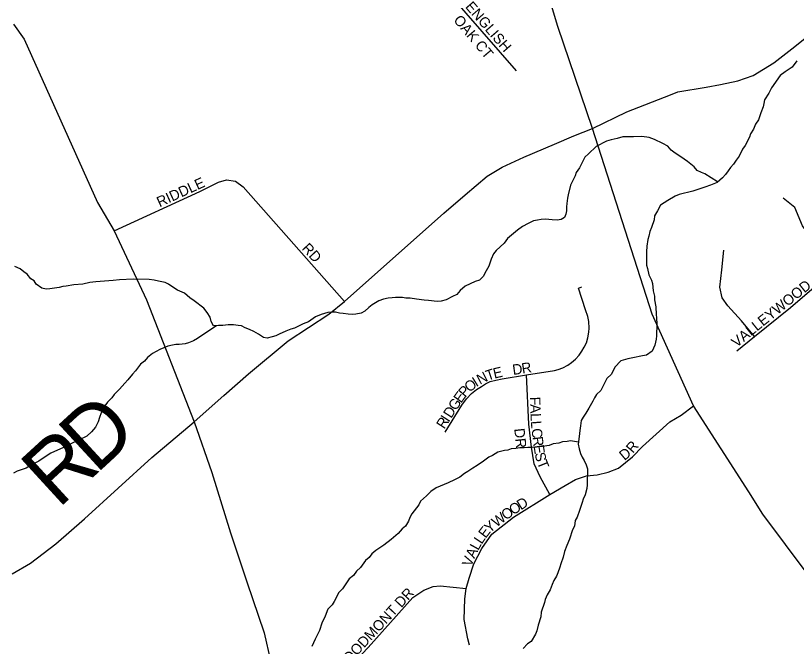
# Model space of a CAD drawing. Extents: x 1310247 to 1664935, y 235267 to 584339.
# Drawn here: x 1468683 to 1472449, y 395372 to 398414 of the extents above; entities that cross this region are included whole.
import ezdxf

# ---------------------------------------------------------------- set-up
doc = ezdxf.new("R2010")
doc.units = 0
for name, color, linetype in [('GM_X_County_Road', 7, 'Continuous'), ('GM_X_County_Road_Text', 7, 'Continuous'), ('GM_X_Minor_River', 7, 'Continuous'), ('GM_X_Township_Subdivision', 7, 'Continuous'), ('GM_X_Township_Subdivision_Text', 7, 'Continuous')]:
    doc.layers.add(name, color=color, linetype=linetype)

msp = doc.modelspace()

# ---------------------------------------------------------------- linework, layer by layer
at = {"layer": 'GM_X_County_Road'}
for points in [[(1472219, 396117.5), (1471953.4, 396532), (1471754.1, 396974), (1471465.4, 397870.3), (1471298.3, 398361.7), (1471133.6, 398907.4), (1471066.5, 399129.6), (1470991, 399286.6), (1470672.2, 399682.9), (1470422.3, 399975.9), (1470336.1, 400128.1), (1470341.8, 400286.1)], [(1468672.9, 398373.3), (1468724.5, 398300.2), (1469077.2, 397513.2), (1469158.9, 397375.9), (1469314.1, 397043.6), (1469544.4, 396454.5), (1469629.2, 396211.3), (1469719.3, 395919.6), (1469798.7, 395683.8), (1469882.3, 395437.1), (1469912.3, 395302), (1469929.5, 395231.3), (1469935.9, 395160.5), (1469933.8, 394869.1)], [(1471841.6, 398032.5), (1471877.2, 398046.4), (1472013.9, 398069), (1472083.6, 398082.4), (1472166.6, 398099.9), (1472239.9, 398126.1), (1472340.5, 398186.2), (1472441, 398264.9), (1472555.8, 398357.4)], [(1469544.4, 396454.5), (1469687.3, 396582.6), (1469806.8, 396687.1), (1469997.6, 396846.1), (1470193.1, 396974.5), (1470269, 397035.2), (1470748.9, 397461.5), (1470851.1, 397549.5), (1470958.2, 397639.7), (1471030.4, 397682.8), (1471133.7, 397731.5), (1471281.8, 397793.8), (1471375.2, 397834.8), (1471465.4, 397870.3), (1471631.3, 397950.2), (1471841.6, 398032.5)], [(1468666.3, 395721.5), (1468754.7, 395774.2), (1468877.3, 395866.5), (1469015.8, 395987.6), (1469339.1, 396282.9), (1469544.4, 396454.5)], [(1473090.9, 393731.1), (1473212.4, 394086.7), (1473316.2, 394442.4), (1473256.9, 394712.1), (1473117.6, 394937.3), (1472939.4, 395169.3), (1472821.4, 395327.3), (1472610.7, 395577.3), (1472287.8, 396010.2), (1472219, 396117.5)]]:
    msp.add_lwpolyline(points, dxfattribs=at)
at = {"layer": 'GM_X_Minor_River'}
for points in [[(1472451.8, 398195.8), (1472429.2, 398166.1), (1472394.7, 398142.6), (1472370.3, 398125), (1472329.1, 398065.4), (1472316.7, 398039.5), (1472296.1, 398007.8), (1472291.7, 397989.8), (1472289.5, 397973.8), (1472277, 397945.9), (1472266.3, 397911.9), (1472251.9, 397890.1), (1472241.5, 397866.2), (1472227.1, 397844.3), (1472222.8, 397828.3), (1472202, 397788.6), (1472189.7, 397770.7), (1472173.1, 397736.9), (1472158.7, 397717), (1472146.3, 397697.2), (1472132, 397681.4)], [(1472068.9, 397612.2), (1472007, 397651.4), (1471991.1, 397657.7), (1471971.2, 397668.1), (1471955.4, 397684.5), (1471923.7, 397711.1), (1471892, 397733.8), (1471864.2, 397750.3), (1471844.3, 397764.7), (1471828.6, 397785.1), (1471804.7, 397797.5), (1471764.9, 397816.3), (1471739, 397826.8), (1471702.9, 397831.4), (1471662.8, 397830.1), (1471612.6, 397829), (1471584.3, 397821.5), (1471556.1, 397815.9), (1471533.9, 397808.3), (1471483.3, 397783.1), (1471446.6, 397747.6), (1471428.2, 397731.8), (1471403.3, 397680.1), (1471386.9, 397658.3), (1471382.6, 397642.3), (1471368, 397612.4), (1471359.7, 397596.5), (1471348.9, 397550.5), (1471344.6, 397534.5), (1471342.2, 397508.5), (1471339.9, 397492.5), (1471339.6, 397472.4), (1471337.3, 397456.4), (1471331, 397440.4), (1471314.8, 397430.7), (1471294.7, 397427), (1471270.6, 397429.4), (1471238.5, 397432), (1471218.4, 397430.3), (1471200.3, 397428.6), (1471180.2, 397425), (1471155.9, 397411.4), (1471127.5, 397397.8), (1471103.2, 397380.1), (1471056.3, 397338.8), (1471039.9, 397317), (1471001.1, 397281.6), (1470988.8, 397265.7), (1470976.3, 397239.8), (1470965.7, 397205.9), (1470953.3, 397184), (1470938.8, 397156.2), (1470920.4, 397138.4), (1470900.3, 397132.8), (1470851.7, 397109.5), (1470827.2, 397087.9), (1470810.9, 397070.1), (1470790.7, 397060.4), (1470760.3, 397042.8), (1470736.1, 397037.2), (1470716, 397035.6), (1470673.9, 397040.3), (1470653.9, 397042.7), (1470615.8, 397047.4), (1470585.8, 397051.9), (1470565.7, 397052.3), (1470549.7, 397054.6), (1470515.6, 397055.2), (1470499.5, 397053.4), (1470479.4, 397051.8), (1470457.2, 397046.2), (1470435, 397038.5), (1470402.5, 397019), (1470386.3, 397007.2), (1470367.9, 396989.5), (1470349.7, 396979.8), (1470323.5, 396974.2), (1470307.4, 396972.5), (1470287.4, 396974.8), (1470263.3, 396977.3), (1470245.3, 396979.6), (1470225.3, 396984), (1470207.2, 396984.3), (1470189.2, 396982.6), (1470156.9, 396973.1), (1470128.6, 396961.6), (1470096.1, 396938), (1470069.8, 396928.5), (1470043.5, 396914.9), (1470027.3, 396907.1), (1470011.1, 396901.4), (1469986.9, 396891.8), (1469954.5, 396878.3), (1469938.3, 396870.5), (1469920.2, 396864.8), (1469896, 396859.2), (1469878, 396861.6), (1469854.2, 396878), (1469832.3, 396890.5), (1469810.4, 396900.9), (1469790.5, 396909.3)], [(1472132, 397681.4), (1472119.7, 397665.5), (1472107.3, 397647.7), (1472093, 397631.9), (1472066.5, 397610.2), (1472034.2, 397596.7), (1472008, 397587.2), (1471969.6, 397573.8), (1471949.4, 397568.1), (1471882.9, 397551.2), (1471864.7, 397543.5), (1471828.2, 397522), (1471793.7, 397500.6), (1471779.2, 397472.7), (1471764.7, 397448.9), (1471762.4, 397428.8), (1471749.7, 397392.9), (1471741.4, 397373), (1471737, 397351), (1471732.7, 397335), (1471728.2, 397303), (1471725.7, 397274.9), (1471725.4, 397256.8), (1471726.6, 397210.6), (1471730.3, 397194.5), (1471737.9, 397164.2), (1471749.5, 397137.9), (1471755.2, 397121.8), (1471758.7, 397087.6), (1471764.2, 397061.4), (1471763.9, 397043.3), (1471771.4, 397009.1), (1471772.8, 396972.9), (1471774.5, 396956.8), (1471776, 396926.7), (1471775.1, 396870.5), (1471772.8, 396854.5), (1471766.3, 396824.5), (1471753.8, 396796.6), (1471725.3, 396777), (1471707.2, 396773.3), (1471660.9, 396764.1), (1471636.7, 396758.5), (1471602.4, 396749), (1471573.8, 396719.4), (1471557.2, 396685.6), (1471534.7, 396663.9), (1471505.7, 396606.2), (1471485.3, 396586.5), (1471475, 396570.6), (1471466.7, 396554.7), (1471448, 396520.9), (1471433.6, 396497), (1471421.2, 396477.2), (1471410.9, 396461.3), (1471408.4, 396435.2), (1471404.1, 396413.2), (1471401.6, 396385.2), (1471396.9, 396347.1), (1471400.6, 396325), (1471408.2, 396302.8), (1471415.9, 396284.5), (1471425.7, 396268.3), (1471435.4, 396248.1), (1471441.1, 396227.9), (1471439.8, 396151.6), (1471437.5, 396133.6), (1471431, 396103.6), (1471420.6, 396081.7), (1471416.3, 396065.7), (1471403.6, 396027.8), (1471391, 395995.9), (1471382.7, 395980), (1471378.2, 395952), (1471369.9, 395934), (1471355.1, 395890.1), (1471342.5, 395858.2), (1471330, 395830.4), (1471323.5, 395802.4), (1471313, 395770.4), (1471308.7, 395754.5), (1471298.2, 395726.5), (1471291.9, 395710.6), (1471279.5, 395690.7), (1471271.1, 395670.8), (1471260.7, 395644.9), (1471246.2, 395621.1), (1471237.8, 395599.1), (1471233.5, 395583.2), (1471218.7, 395537.2), (1471216.3, 395515.2), (1471203.6, 395475.3), (1471197.1, 395447.3), (1471190.8, 395431.3), (1471170.2, 395395.6), (1471151.9, 395383.9), (1471131.5, 395362.1)], [(1469790.5, 396909.3), (1469772.5, 396917.6), (1469756.5, 396919.9), (1469734.5, 396922.3), (1469708.4, 396922.8), (1469682.2, 396919.2), (1469662.2, 396919.6), (1469638, 396918), (1469626.3, 396938.3), (1469620.7, 396960.5), (1469607, 396982.8), (1469591.3, 397003.1), (1469543.7, 397038.1), (1469523.9, 397052.5), (1469498.2, 397075), (1469464.3, 397089.7), (1469436.5, 397108.2), (1469420.6, 397118.5), (1469404.7, 397126.8), (1469372.7, 397133.4), (1469350.7, 397137.8), (1469326.7, 397142.3), (1469250.4, 397143.6), (1469184.1, 397140.8), (1469153.9, 397137.3), (1469069.5, 397130.7), (1469041.4, 397127.2), (1469007.1, 397119.8), (1468962.9, 397116.5), (1468926.6, 397109.1), (1468910.6, 397107.4), (1468892.4, 397103.7), (1468848.1, 397096.5), (1468830, 397094.8), (1468810, 397099.1), (1468782.3, 397119.7), (1468772.5, 397135.9), (1468756.6, 397144.2), (1468738.9, 397166.6), (1468723.1, 397179), (1468705.2, 397193.3), (1468679.3, 397203.8)], [(1469651.1, 396918.8), (1469577, 396868.9), (1469560.7, 396857.1), (1469540.5, 396845.4), (1469516.2, 396835.8), (1469500.1, 396832.1), (1469471.9, 396828.5), (1469455.9, 396828.8), (1469439.8, 396825.1), (1469417.6, 396819.5), (1469379.2, 396804.1), (1469342.7, 396784.6), (1469318.3, 396765), (1469304, 396747.2), (1469285.7, 396733.4), (1469261, 396701.8), (1469246.7, 396685.9), (1469224.2, 396658.2), (1469209.9, 396642.4), (1469183.3, 396612.8), (1469158.7, 396587.1), (1469146.4, 396571.3), (1469126, 396549.5), (1469113.6, 396531.7), (1469105.3, 396515.8), (1469095, 396497.9), (1469086.6, 396476), (1469080.3, 396456), (1469067.8, 396430.1), (1469049.3, 396406.3), (1469026.9, 396386.7), (1468946, 396347.9), (1468925.7, 396336.2), (1468885.2, 396318.9), (1468852.9, 396303.4), (1468824.5, 396285.8), (1468794, 396266.3), (1468751.5, 396243), (1468733.2, 396231.2), (1468690.8, 396217.9), (1468672.6, 396208.2)], [(1471398.1, 396356.8), (1471359.1, 396363.8), (1471342.9, 396360.1), (1471320.8, 396358.5), (1471302.7, 396352.8), (1471276.5, 396349.2), (1471256.3, 396341.5), (1471224.1, 396336.1), (1471191.9, 396332.6), (1471173.8, 396330.9), (1471153.8, 396331.3), (1471135.7, 396329.6), (1471115.6, 396330), (1471095.5, 396326.3), (1471073.4, 396324.7), (1471057.2, 396318.9), (1471041.1, 396317.2), (1471008.9, 396309.7), (1470982.5, 396292.1), (1470966.3, 396284.4), (1470939.9, 396264.8), (1470909.4, 396245.2), (1470889.1, 396231.5), (1470864.8, 396215.9), (1470848.6, 396206.2), (1470826.2, 396188.5), (1470799.8, 396174.9), (1470769.5, 396161.4), (1470710.9, 396136.3), (1470686.5, 396118.7), (1470664.1, 396099), (1470635.6, 396073.4), (1470627.2, 396055.5), (1470594.4, 396011.9), (1470584, 395994), (1470577.7, 395976), (1470563.3, 395952.2), (1470547, 395938.4), (1470528.5, 395916.7), (1470493.9, 395887.2), (1470459.3, 395859.7), (1470420.8, 395834.3), (1470400.4, 395818.6), (1470388.1, 395800.7), (1470369.8, 395787), (1470347.1, 395753.2), (1470326.8, 395735.5), (1470312.3, 395713.7), (1470292, 395698), (1470279.6, 395678.2), (1470259.1, 395650.4), (1470242.7, 395632.6), (1470219.9, 395588.9), (1470209.6, 395573), (1470189.2, 395551.3), (1470176.6, 395517.4), (1470159.9, 395483.5), (1470149.3, 395449.6), (1470136.9, 395425.7), (1470128.5, 395407.8), (1470111.9, 395372)]]:
    msp.add_lwpolyline(points, dxfattribs=at)
at = {"layer": 'GM_X_Township_Subdivision'}
for points in [[(1471098.2, 398147.2), (1470691.1, 398617.7), (1470352.2, 399010.2), (1470405.9, 399046.7), (1470476.6, 399097.9), (1470527.7, 399117.4), (1470613.1, 399141.8), (1470747.2, 399161.3)], [(1469158.9, 397375.9), (1469571.4, 397566.7), (1469613.8, 397587.1), (1469660.7, 397610.6), (1469699.4, 397621.9), (1469743.3, 397616.6), (1469781.1, 397587.9), (1470269, 397035.2)], [(1473327.8, 396476.4), (1473273, 396557.4), (1473106.2, 396738.6), (1473046.9, 396809.7), (1472887.3, 396988.3), (1472837.4, 397047.8), (1472782.6, 397097.8), (1472720.7, 397162.1), (1472646.9, 397228.8), (1472613.6, 397259.7), (1472525.5, 397335.9), (1472477.9, 397400.2), (1472442.4, 397489.5), (1472385, 397533.5)], [(1472246.9, 396866.9), (1472185, 396943.1), (1472118.4, 397014.5), (1472090.3, 397053.9), (1472080.3, 397104.9), (1472089.8, 397188.3), (1472099.3, 397283.5)], [(1472161.2, 396797.8), (1472246.9, 396866.9), (1472420.7, 397007.3), (1472580.2, 397143.1), (1472646.9, 397228.8)], [(1470755, 396406), (1470835.6, 396534.9), (1470858.4, 396565.5), (1470882.2, 396591.4), (1470905.3, 396611.3), (1470930.1, 396626.4), (1470950, 396638.3), (1470972.1, 396649.6), (1470999.1, 396656.6), (1471030.3, 396662.5), (1471147.9, 396681.3), (1471282.3, 396702.6), (1471300.3, 396707), (1471322.9, 396716.1), (1471347.1, 396729.1), (1471363.8, 396741.5), (1471383.8, 396757.1), (1471400.5, 396777.1), (1471414.5, 396795.9), (1471425.8, 396814.8), (1471436, 396835.8), (1471443.1, 396860.6), (1471447.9, 396887.6), (1471449.5, 396906.4), (1471447.4, 396939.3), (1471443.1, 396963.5), (1471432.6, 396995.6), (1471398.6, 397100.3), (1471413.8, 397105.5)], [(1471260.2, 396104.2), (1471213.1, 396190.4), (1471183.8, 396252.2), (1471170.8, 396333.6), (1471157.8, 396444.2), (1471147.9, 396681.3)], [(1470871.6, 395378.2), (1470863.9, 395409.2), (1470847.1, 395501.9), (1470849.1, 395601.9), (1470856.9, 395651.5), (1470869.9, 395701.4), (1470893.2, 395771.1), (1470931.4, 395845.1), (1470979.3, 395913.3), (1471084.5, 395995.1), (1471260.2, 396104.2), (1471333.5, 396148.1), (1471383.9, 396177.4), (1471436, 396195.3), (1471488, 396200.2), (1471541.7, 396213.2), (1471590.5, 396231.1), (1471658.9, 396286.4), (1471706, 396336.8), (1471839.4, 396455.6), (1471893.2, 396488.1), (1471953.4, 396532)], [(1469935.9, 395160.5), (1470016.3, 395156.2), (1470083.9, 395162.7), (1470128.9, 395165.9), (1470180.4, 395182), (1470237.2, 395214.1), (1470300.5, 395272), (1470325.1, 395305.2), (1470384.1, 395366.4), (1470598.9, 395607.6), (1470651.2, 395644.2), (1470696.3, 395660.5), (1470731.2, 395664.3), (1470856.9, 395651.5)]]:
    msp.add_lwpolyline(points, dxfattribs=at)

# ---------------------------------------------------------------- texts
at = {"layer": 'GM_X_County_Road_Text'}
for s, rotation, p in [('D', 42.6765, (1469070.1, 396199.9)), ('R', 42.5071, (1468887.7, 396032.8))]:
    msp.add_text(s, height=300, rotation=rotation, dxfattribs=at).set_placement(p)
at = {"layer": 'GM_X_Township_Subdivision_Text'}
for s, rotation, p in [('ENGLISH', 310.9114, (1470849, 398455.6)), ('OAK CT', 310.2389, (1470792.2, 398391.1)), ('RIDDLE', 24.537, (1469377.4, 397489.4)), ('RD', 312.8801, (1470060.7, 397289.4)), ('VALLEYWOOD', 38.8396, (1472160.5, 396811.3)), ('E', 12.757, (1470992, 396663.4)), ('D', 7.8272, (1471082.7, 396681.1)), ('R', 9.189, (1471127.5, 396687.3)), ('N', 27.5621, (1470922.8, 396633.2)), ('T', 18.2017, (1470959.8, 396652.8)), ('O', 39.9091, (1470872.7, 396595)), ('I', 31.7506, (1470904.9, 396622.1)), ('E', 53.824, (1470831.1, 396542.3)), ('P', 49.215, (1470851.2, 396569.9)), ('G', 56.9101, (1470807.5, 396506)), ('F', 271.9674, (1471163.6, 396575.3)), ('D', 57.2028, (1470783.7, 396469.1)), ('A', 271.9456, (1471164.8, 396540.1)), ('I', 57.18, (1470771.7, 396450.6)), ('L', 272.0272, (1471166.3, 396496.1)), ('R', 57.1991, (1470750.3, 396417.3)), ('L', 274.644, (1471167.7, 396458.4)), ('DR', 276.018, (1471087.8, 396421.9)), ('C', 276.7577, (1471170.8, 396421.3)), ('R', 277.1038, (1471175.5, 396381.7)), ('E', 278.7527, (1471180.6, 396340.8)), ('R', 49.646, (1471660.4, 396300.8)), ('S', 281.8604, (1471186.5, 396303.1)), ('D', 39.6908, (1471619.9, 396266.2)), ('T', 291.9931, (1471196.5, 396259.5)), ('D', 31.9984, (1471119.8, 396027.8)), ('O', 35.7638, (1471047.8, 395978.8)), ('O', 32.6354, (1471082.9, 396004.1)), ('W', 36.8531, (1471002.2, 395944.7)), ('Y', 40.9166, (1470969.7, 395916.4)), ('E', 52.4197, (1470950, 395890.5)), ('L', 55.7644, (1470930.7, 395862)), ('L', 61.1497, (1470914.3, 395832.2)), ('V', 69.4772, (1470880.7, 395753.1)), ('A', 64.344, (1470895.6, 395793.2)), ('WOODMONT DR', 47.2035, (1470250.1, 395239.8))]:
    msp.add_text(s, height=50, rotation=rotation, dxfattribs=at).set_placement(p)

doc.saveas('drawing.dxf')
